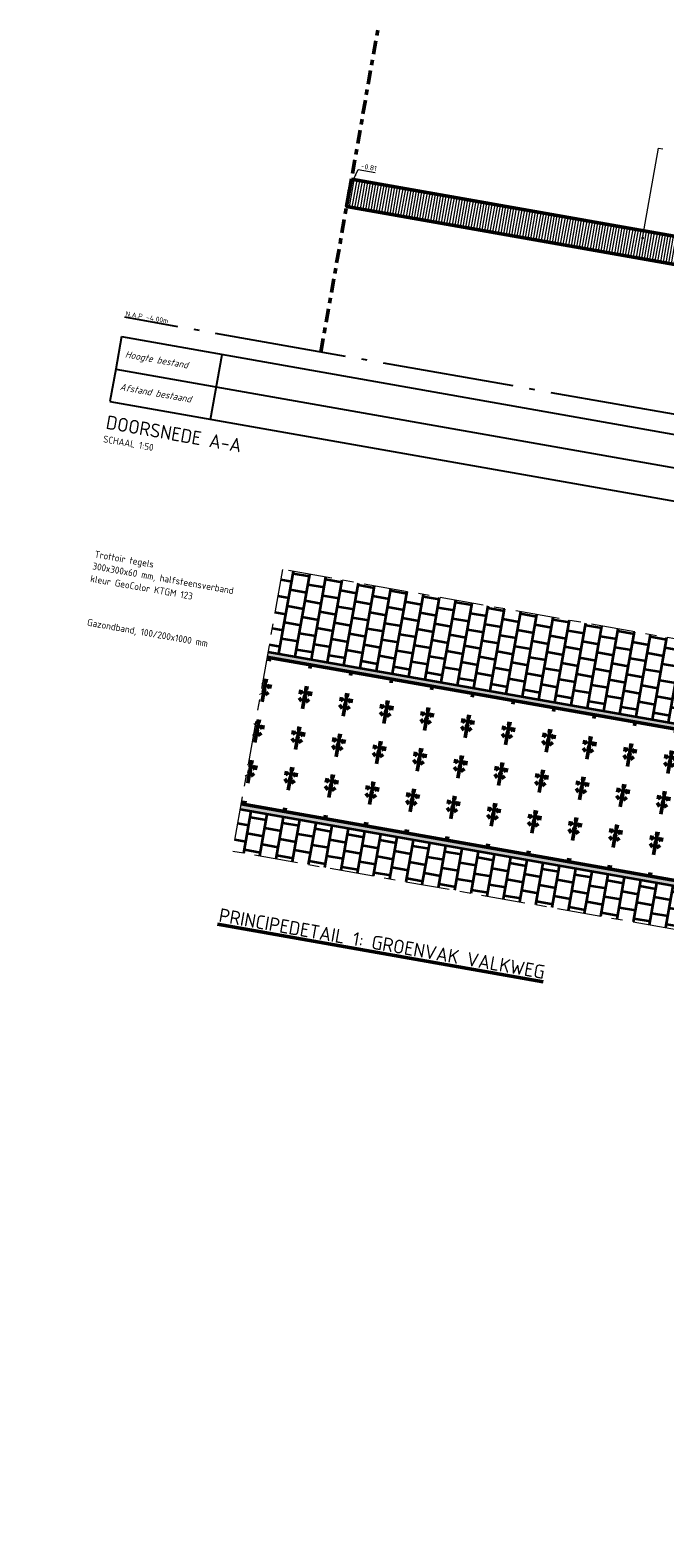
# Model space of a CAD drawing. Header units: metres. Extents: x 2514 to 227642, y 1683 to 852646.
# Tile 450 of 462: x 114386 to 114397, y 426115 to 426142. Entities that reach past the tile are written whole.
import ezdxf
from ezdxf.enums import TextEntityAlignment as Align

# ---------------------------------------------------------------- set-up
doc = ezdxf.new("R2010")
doc.units = ezdxf.units.M
for name, pattern in [('AL-NAP_LIJN', [15.25, 12, -1.5, 0.25, -1.5]), ('XX-AFBREEK', [7, 4, -1, 1, -1]), ('XX-CENTER', [8, 5, -1, 1, -1])]:
    doc.linetypes.add(name, pattern=pattern)
for name, color, linetype, lineweight in [('N-WE-GR-GROENVOORZIENING-GD', 80, 'Continuous', 50), ('N-WE-GW-GROND_GRIND-AD-50', 7, 'Continuous', 18), ('N-WE-GW-GROND_TEELAARDE-AD', 7, 'Continuous', 18), ('N-WE-KG-GRENS_WERK-GD', 7, 'XX-CENTER', 50), ('N-WE-VH-AFBREEKLIJN-G', 7, 'XX-AFBREEK', 18), ('N-WE-VH-KANTOPSLUITING_ACHTERKANTBAND-G', 1, 'Continuous', 50), ('N-WE-VH-KANTOPSLUITING_GELEIDEBAND_70X200X250-G', 2, 'Continuous', 35), ('N-WE-VH-KANTOPSLUITING_GELEIDEBAND_A-50', 9, 'Continuous', 13), ('N-WE-VH-M-50', 1, 'Continuous', 18), ('N-WE-VH-T18', 10, 'Continuous', 18), ('N-WE-VH-VERHARDING_BETONSTRAATSTEEN-G', 252, 'Continuous', 35), ('X-XX-AL-DETAIL1-T25', 7, 'Continuous', 25), ('X-XX-AL-NAP-GD', 7, 'AL-NAP_LIJN', 25), ('X-XX-AL-NAP-T18', 10, 'Continuous', 18), ('X-XX-AL-PROFIELBALK-G', 7, 'Continuous', 25), ('X-XX-AL-PROFIELBALK-T25', 7, 'Continuous', 25), ('X-XX-AL-PROFIELBALK-T50-20', 4, 'Continuous', 50), ('X-XX-AL-VERWIJZING_DOORSNEDE-T25', 7, 'Continuous', 25), ('X-XX-AL-VERWIJZING_DOORSNEDE-T50', 130, 'Continuous', 50)]:
    doc.layers.add(name, color=color, linetype=linetype, lineweight=lineweight)
doc.styles.add('NLCS-ISO-M20-T50', font='NLCS-ISO.ttf', dxfattribs={"height": 0.1})
doc.styles.add('NLCS-ISO-M50-T18', font='NLCS-ISO.ttf', dxfattribs={"height": 0.09})
doc.styles.add('NLCS-ISO-M50-T18_CURSIEF', font='NLCS-ISO.ttf', dxfattribs={"oblique": 15, "height": 0.09})
doc.styles.add('NLCS-ISO-M50-T25', font='NLCS-ISO.ttf', dxfattribs={"height": 0.125})
doc.styles.add('NLCS-ISO-M50-T25_CURSIEF', font='NLCS-ISO.ttf', dxfattribs={"oblique": 15, "height": 0.125})
doc.styles.add('NLCS-ISO-M50-T50', font='NLCS-ISO.ttf', dxfattribs={"height": 0.25})
doc.dimstyles.new('NLCS-M50-T18_CURSIEF-PIJL_A_L2_H1', dxfattribs={"dimscale": 0.05, "dimtxt": 2.5, "dimasz": 1.8, "dimexe": 2, "dimexo": 2, "dimgap": 0.7, "dimtad": 1, "dimzin": 0, "dimdsep": 46, "dimtxsty": 'NLCS-ISO-M50-T18_CURSIEF', "dimcen": 2.5, "dimdle": 2, "dimclrd": 256, "dimclre": 256, "dimclrt": 10, "dimadec": 1, "dimazin": 0, "dimtfac": 1, "dimtdec": 3, "dimtofl": 0, "dimtmove": 0, "dimatfit": 3, "dimfxl": 2, "dimtfillclr": 256, "dimtolj": 1, "dimtzin": 0, "dimlwd": -1, "dimlwe": -1, "dimarcsym": 0})
pattern_1 = [(350.013562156, (0, 0), (0.23165277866, 0.16228675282), [0.025, -0.175]), (80.013562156, (0, 0), (-0.16228675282, 0.23165277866), [0.025, -0.175]), (125.013562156, (0.02462, -0.00434), (-0.196969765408, 0.03468301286), [0.03535534, -0.24748738]), (350.013562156, (0.04413, 0.10646), (0.23165277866, 0.16228675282), [0.025, -0.175]), (35.013562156, (0.05427, 0.09198), (0.03468301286, 0.196969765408), [0.01767766, -0.26516504]), (125.013562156, (0.05427, 0.09198), (-0.196969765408, 0.03468301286), [0.01767766, -0.26516504]), (350.013562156, (0.12666, 0.1427), (0.23165277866, 0.16228675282), [0.03535534, -0.16464466]), (35.013562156, (0.12666, 0.1427), (0.03468301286, 0.196969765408), [0.025, -0.25784272]), (125.013562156, (0.16148, 0.13657), (-0.196969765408, 0.03468301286), [0.025, -0.25784272]), (80.013562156, (0.14409, 0.0254), (-0.16228675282, 0.23165277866), [0.025, -0.175]), (35.013562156, (0.14409, 0.0254), (0.03468301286, 0.196969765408), [0.01767766, -0.26516504]), (125.013562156, (0.15857, 0.03554), (-0.196969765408, 0.03468301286), [0.01767766, -0.26516504]), (350.013562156, (0.0333, 0.0449), (0.23165277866, 0.16228675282), [0.0125, -0.1675]), (350.013562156, (0.1897, 0.06814), (0.23165277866, 0.16228675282), [0.0125, -0.1675]), (80.013562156, (0.13247, 0.1036), (-0.16228675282, 0.23165277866), [0.0125, -0.1675]), (125.013562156, (0.13758, -0.01153), (-0.196969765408, 0.03468301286), [0.01767766, -0.26516504]), (125.013562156, (0.07525, 0.13906), (-0.196969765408, 0.03468301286), [0.01767766, -0.26516504]), (35.013562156, (0.10371, 0.04837), (0.03468301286, 0.196969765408), [0.01767766, -0.26516504]), (80.013562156, (0.07204, 0.0127), (-0.16228675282, 0.23165277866), [0.003125, -0.196875]), (80.013562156, (0.0959, 0.09417), (-0.16228675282, 0.23165277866), [0.003125, -0.196875]), (80.013562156, (0.1942, 0.11177), (-0.16228675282, 0.23165277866), [0.003125, -0.196875]), (80.013562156, (0.17885, 0.00658), (-0.16228675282, 0.23165277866), [0.003125, -0.196875])]

# ---------------------------------------------------------------- blocks, each defined once
blk = doc.blocks.new('_Dot')
at = {"color": 0, "linetype": 'ByBlock', "lineweight": -2}
blk.add_line((-0.5, 0), (-1, 0), dxfattribs=at)
at = {"color": 0, "linetype": 'ByBlock', "const_width": 0.5}
blk.add_lwpolyline([(-0.25, 0, 1), (0.25, 0, 1)], format="xyb", close=True, dxfattribs=at)

msp = doc.modelspace()

# ---------------------------------------------------------------- hatches: boundary and pattern name
at = {"layer": 'N-WE-GR-GROENVOORZIENING-GD', "ltscale": 0.5}
h = msp.add_hatch(dxfattribs=at)
h.set_pattern_fill('AGR-HEESTERS-SO', color=256, scale=0.1, angle=-0.0365, pattern_type=2)
h.set_pattern_definition([(349.97707668, (-189.4957, 34.6156), (0.1305316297, 0.7385536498), [0.076639, -0.673361]), (34.97707668, (-189.42023, 34.6023), (0.1305316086, 0.7385535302), [0.078192, -0.982468]), (79.97707668, (-189.35616, 34.6471), (-0.7385536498, 0.1305316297), [0.076639, -0.673361]), (124.97707668, (-189.3428, 34.72257), (-0.7385535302, 0.1305316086), [0.078192, -0.982468]), (169.97707668, (-189.38764, 34.7866), (-0.1305316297, -0.7385536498), [0.076639, -0.673361]), (214.97707668, (-189.4631, 34.8), (-0.1305316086, -0.7385535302), [0.078192, -0.982468]), (259.97707668, (-189.5272, 34.75515), (0.7385536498, -0.1305316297), [0.076639, -0.673361]), (304.97707668, (-189.5405, 34.6797), (0.7385535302, -0.1305316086), [0.078192, -0.982468]), (79.97707668, (-189.4741, 34.5175), (-0.7385536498, 0.1305316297), [0.37444, -0.37546])])
h.paths.add_polyline_path([(114406.928, 426128.082), (114401.205, 426129.09), (114401.12, 426128.689), (114401.374, 426128.765), (114401.073, 426128.362), (114401.929, 426128.689, -0.176493), (114402.182, 426127.351), (114401.314, 426127.391), (114401.981, 426126.75, -0.077973), (114401.614, 426126.255), (114406.454, 426125.4)])
h.paths.add_polyline_path([(114401.929, 426128.689), (114401.073, 426128.362), (114401.374, 426128.765), (114401.12, 426128.689), (114401.205, 426129.09), (114400.066, 426129.29), (114400, 426128.699), (114399.828, 426129.332), (114399.282, 426129.428, 0.104323), (114398.654, 426128.901), (114399.101, 426128.417), (114398.445, 426128.573, 0.147935), (114398.243, 426127.44), (114398.749, 426127.494), (114398.653, 426127.333), (114399.053, 426127.404), (114398.45, 426126.814), (114399.88, 426126.561), (114399.971, 426126.817), (114400.072, 426126.527), (114400.153, 426126.513), (114400.202, 426126.672), (114400.259, 426126.494), (114401.614, 426126.255, 0.077973), (114401.981, 426126.75), (114401.314, 426127.391), (114402.182, 426127.351, 0.176493)])
h.paths.add_polyline_path([(114400.824, 426126.808), (114399.347, 426127.069), (114399.608, 426128.546), (114401.085, 426128.285)], flags=16)
h.paths.add_polyline_path([(114400.266, 426127.669, -1), (114400.167, 426127.686, -1)], flags=0)
h.paths.add_polyline_path([(114398.445, 426128.573), (114399.101, 426128.417), (114398.654, 426128.901, -0.104323), (114399.282, 426129.428), (114390.177, 426131.031), (114389.705, 426128.36), (114398.45, 426126.814), (114399.053, 426127.404), (114398.653, 426127.333), (114398.749, 426127.494), (114398.243, 426127.44, -0.147935)])
at = {"layer": 'N-WE-GW-GROND_GRIND-AD-50', "ltscale": 0.1}
h = msp.add_hatch(dxfattribs=at)
h.set_pattern_fill('AVH-FUNDERING_02-SO', color=1, scale=0.2, pattern_type=2)
h.set_pattern_definition(pattern_1)
edge = h.paths.add_edge_path()
edge.add_arc((114358.32, 425960.504), 148.142, 78.89018, 81.20991)
edge.add_line((114380.959, 426106.905), (114380.907, 426106.61))
edge.add_line((114380.907, 426106.61), (114380.91, 426106.609))
edge.add_arc((99057.922, 338742.202), 88697.991, 80.04811254, 80.05198272, ccw=False)
edge.add_line((114386.811, 426105.574), (114386.814, 426105.573))
edge.add_line((114386.814, 426105.573), (114386.866, 426105.869))
h = msp.add_hatch(dxfattribs=at)
h.set_pattern_fill('AVH-FUNDERING_02-SO', color=1, scale=0.2, pattern_type=2)
h.set_pattern_definition(pattern_1)
edge = h.paths.add_edge_path()
edge.add_arc((114336.82, 425950.127), 149.551, 78.89937, 81.19785, ccw=False)
edge.add_line((114365.614, 426096.88), (114365.562, 426096.584))
edge.add_line((114365.562, 426096.584), (114365.559, 426096.584))
edge.add_arc((99024.874, 338678.941), 88753.484, 80.04666692, 80.05053573)
edge.add_line((114359.656, 426097.62), (114359.653, 426097.621))
edge.add_line((114359.653, 426097.621), (114359.705, 426097.916))
h = msp.add_hatch(dxfattribs=at)
h.set_pattern_fill('AVH-FUNDERING_02-SO', color=1, scale=0.2, pattern_type=2)
h.set_pattern_definition(pattern_1)
edge = h.paths.add_edge_path()
edge.add_arc((114373.878, 425956.589), 149.309, 78.89925, 81.20084)
edge.add_line((114396.718, 426104.141), (114396.666, 426103.845))
edge.add_line((114396.666, 426103.845), (114396.669, 426103.844))
edge.add_arc((106736.641, 382421.325), 44349.054, 80.0461775, 80.0539178, ccw=False)
edge.add_line((114402.57, 426102.809), (114402.573, 426102.809))
edge.add_line((114402.573, 426102.809), (114402.625, 426103.104))
at = {"layer": 'N-WE-GW-GROND_TEELAARDE-AD'}
h = msp.add_hatch(dxfattribs=at)
h.set_pattern_fill('AGW-GROND_TEELAARDE-SO', color=256, scale=0.05, angle=-0.0365, pattern_type=2)
h.set_pattern_definition([(79.97707668, (-189.44167, 34.701125), (-0.049236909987, 0.0087021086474), [])])
h.paths.add_polyline_path([(114391.714, 426139.724), (114400.295, 426138.207), (114400.208, 426137.715), (114391.627, 426139.231)])
h.paths.add_polyline_path([(114403.785, 426137.59), (114408.463, 426136.764), (114408.413, 426136.478), (114408.511, 426136.461), (114408.508, 426136.44), (114408.902, 426136.371), (114408.869, 426136.184), (114403.698, 426137.098)])
at = {"layer": 'N-WE-VH-KANTOPSLUITING_GELEIDEBAND_A-50', "ltscale": 0.2, "transparency": 33554559}
h = msp.add_hatch(color=9, dxfattribs=at)
h.dxf.hatch_style = 1
h.paths.add_polyline_path([(114406.928, 426128.082), (114406.454, 426125.4), (114389.705, 426128.36), (114389.688, 426128.261), (114406.535, 426125.284), (114407.044, 426128.163), (114390.195, 426131.129), (114390.177, 426131.031)])
at = {"layer": 'N-WE-VH-VERHARDING_BETONSTRAATSTEEN-G', "ltscale": 0.5}
h = msp.add_hatch(dxfattribs=at)
h.set_pattern_fill('AVH-TEGEL_300X300_HALFST-SO', color=256, angle=-0.0365, pattern_type=2)
h.set_pattern_definition([(349.97707668, (-189.44167, 34.70113), (0.321527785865, 0.095498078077), [0.3, -0.3]), (79.97707668, (-189.44167, 34.70113), (-0.29542145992, 0.05221265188), [])])
h.paths.add_polyline_path([(114400.106, 426129.66), (114400.077, 426129.39), (114401.225, 426129.188), (114401.263, 426129.366, 0.153484)], flags=17)
h.paths.add_polyline_path([(114401.521, 426126.17), (114400.294, 426126.387), (114400.513, 426125.706, 0.142361)], flags=17)
h.paths.add_polyline_path([(114398.48, 426126.707, 0.189254), (114399.601, 426125.782), (114399.846, 426126.466)], flags=17)
h.paths.add_polyline_path([(114406.535, 426125.284), (114401.521, 426126.17, -0.142361), (114400.513, 426125.706), (114400.294, 426126.387), (114400.123, 426126.417), (114400.118, 426126.398), (114400.11, 426126.419), (114399.846, 426126.466), (114399.601, 426125.782, -0.189254), (114398.48, 426126.707), (114389.688, 426128.261), (114389.554, 426127.502), (114408.319, 426124.186), (114409.224, 426129.306), (114390.459, 426132.623), (114390.195, 426131.129), (114399.436, 426129.502, -0.042189), (114399.754, 426129.607), (114399.8, 426129.438), (114400.077, 426129.39), (114400.106, 426129.66, -0.153484), (114401.263, 426129.366), (114401.225, 426129.188), (114407.044, 426128.163)])

# ---------------------------------------------------------------- linework, layer by layer
at = {"layer": 'N-WE-GR-GROENVOORZIENING-GD', "color": 1, "ltscale": 0.2, "flags": 128}
msp.add_lwpolyline([(114391.714, 426139.724), (114400.295, 426138.207), (114400.208, 426137.715), (114391.627, 426139.231)], close=True, dxfattribs=at)
at = {"layer": 'N-WE-KG-GRENS_WERK-GD', "ltscale": 0.05}
msp.add_line((114391.158, 426136.581, 9.531), (114392.193, 426142.436, 9.531), dxfattribs=at)
at = {"layer": 'N-WE-VH-AFBREEKLIJN-G', "ltscale": 0.2, "elevation": 9.531, "flags": 128}
msp.add_lwpolyline([(114390.459, 426132.623), (114389.554, 426127.502), (114408.319, 426124.186), (114409.224, 426129.306)], close=True, dxfattribs=at)
at = {"layer": 'N-WE-VH-KANTOPSLUITING_ACHTERKANTBAND-G', "ltscale": 0.2}
msp.add_lwpolyline([(114390.177, 426131.031), (114406.928, 426128.082), (114406.454, 426125.4), (114389.705, 426128.36)], dxfattribs=at)
at = {"layer": 'N-WE-VH-KANTOPSLUITING_ACHTERKANTBAND-G', "color": 2}
msp.add_lwpolyline([(114390.177, 426131.031), (114406.928, 426128.082), (114406.454, 426125.4), (114389.705, 426128.36)], dxfattribs=at)
at = {"layer": 'N-WE-VH-KANTOPSLUITING_GELEIDEBAND_70X200X250-G', "color": 2, "flags": 128}
for points in [[(114390.195, 426131.129), (114407.045, 426128.163)], [(114407.044, 426128.163), (114406.535, 426125.284), (114389.688, 426128.261)]]:
    msp.add_lwpolyline(points, dxfattribs=at)
at = {"layer": 'N-WE-VH-M-50'}
for p, q in [((114397.012, 426138.654, -9.531), (114397.301, 426140.289, -9.531)), ((114397.301, 426140.289, -9.531), (114397.383, 426140.275, -9.531))]:
    msp.add_line(p, q, dxfattribs=at)
at = {"layer": 'X-XX-AL-NAP-GD', "ltscale": 0.2, "flags": 128}
msp.add_lwpolyline([(114409.923, 426133.265), (114387.591, 426137.212)], dxfattribs=at)
at = {"layer": 'X-XX-AL-PROFIELBALK-G'}
for p, q in [((114387.529, 426136.861), (114387.425, 426136.271)), ((114389.152, 426135.356), (114389.361, 426136.538)), ((114387.425, 426136.271), (114387.32, 426135.68))]:
    msp.add_line(p, q, dxfattribs=at)
at = {"layer": 'X-XX-AL-PROFIELBALK-G', "ltscale": 0.05}
for p, q in [((114387.529, 426136.861), (114409.861, 426132.914)), ((114387.425, 426136.271), (114409.757, 426132.324)), ((114387.32, 426135.68), (114409.653, 426131.733))]:
    msp.add_line(p, q, dxfattribs=at)

# ---------------------------------------------------------------- block references
at = {"layer": 'N-WE-VH-M-50', "xscale": 0.04999999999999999, "yscale": 0.04999999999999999, "zscale": 0.04999999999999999, "rotation": 259.9770762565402}
msp.add_blockref('_Dot', (114397.012, 426138.654, -9.531), dxfattribs=at)

# ---------------------------------------------------------------- texts
at = {"layer": 'N-WE-VH-T18', "style": 'NLCS-ISO-M50-T18'}
msp.add_text('-0.81', height=0.09, rotation=349.9771, dxfattribs=at).set_placement((114391.88, 426139.923))
at = {"layer": 'X-XX-AL-DETAIL1-T25', "style": 'NLCS-ISO-M50-T25'}
for s, p in [('Trottoir tegels', (114387.044, 426132.907, 9.887)), ('kleur GeoColor KTGM 123', (114386.966, 426132.464, 9.887)), ('300x300x60 mm, halfsteensverband', (114387.006, 426132.691, 9.887))]:
    msp.add_text(s, height=0.125, rotation=349.9771, dxfattribs=at).set_placement(p, align=Align.MIDDLE_LEFT)
msp.add_text('Gazondband, 100/200x1000 mm', height=0.125, rotation=349.9771, dxfattribs=at).set_placement((114389.103, 426131.278, 9.531), align=Align.MIDDLE_RIGHT)
at = {"layer": 'X-XX-AL-NAP-T18', "ltscale": 0.2, "style": 'NLCS-ISO-M50-T18'}
msp.add_text('N.A.P -4,00m', height=0.09, rotation=349.9771, dxfattribs=at).set_placement((114387.596, 426137.237))
at = {"layer": 'X-XX-AL-PROFIELBALK-T25', "style": 'NLCS-ISO-M50-T25_CURSIEF', "oblique": 15}
for s, p in [('Hoogte bestand', (114388.171, 426136.443)), ('Afstand bestaand', (114388.153, 426135.837))]:
    msp.add_text(s, height=0.125, rotation=349.9771, dxfattribs=at).set_placement(p, align=Align.MIDDLE_CENTER)
at = {"layer": 'X-XX-AL-PROFIELBALK-T50-20', "style": 'NLCS-ISO-M20-T50'}
msp.add_text('%%UPRINCIPEDETAIL 1: GROENVAK VALKWEG', height=0.25, rotation=349.9771, dxfattribs=at).set_placement((114389.287, 426126.219, 9.531))
at = {"layer": 'X-XX-AL-VERWIJZING_DOORSNEDE-T25', "style": 'NLCS-ISO-M50-T25'}
msp.add_text('SCHAAL 1:50', height=0.125, rotation=349.9771, dxfattribs=at).set_placement((114387.19, 426134.941))
at = {"layer": 'X-XX-AL-VERWIJZING_DOORSNEDE-T50', "style": 'NLCS-ISO-M50-T50'}
msp.add_text('DOORSNEDE A-A', height=0.25, rotation=349.9771, dxfattribs=at).set_placement((114387.233, 426135.187))

# ---------------------------------------------------------------- leaders
at = {"layer": 'N-WE-VH-T18'}
msp.add_leader([(114391.751, 426139.718), (114391.836, 426139.901), (114392.146, 426139.846)], dimstyle='NLCS-M50-T18_CURSIEF-PIJL_A_L2_H1', override={"dimgap": 0.7, "dimtad": 0}, dxfattribs=at)

doc.saveas('drawing.dxf')
